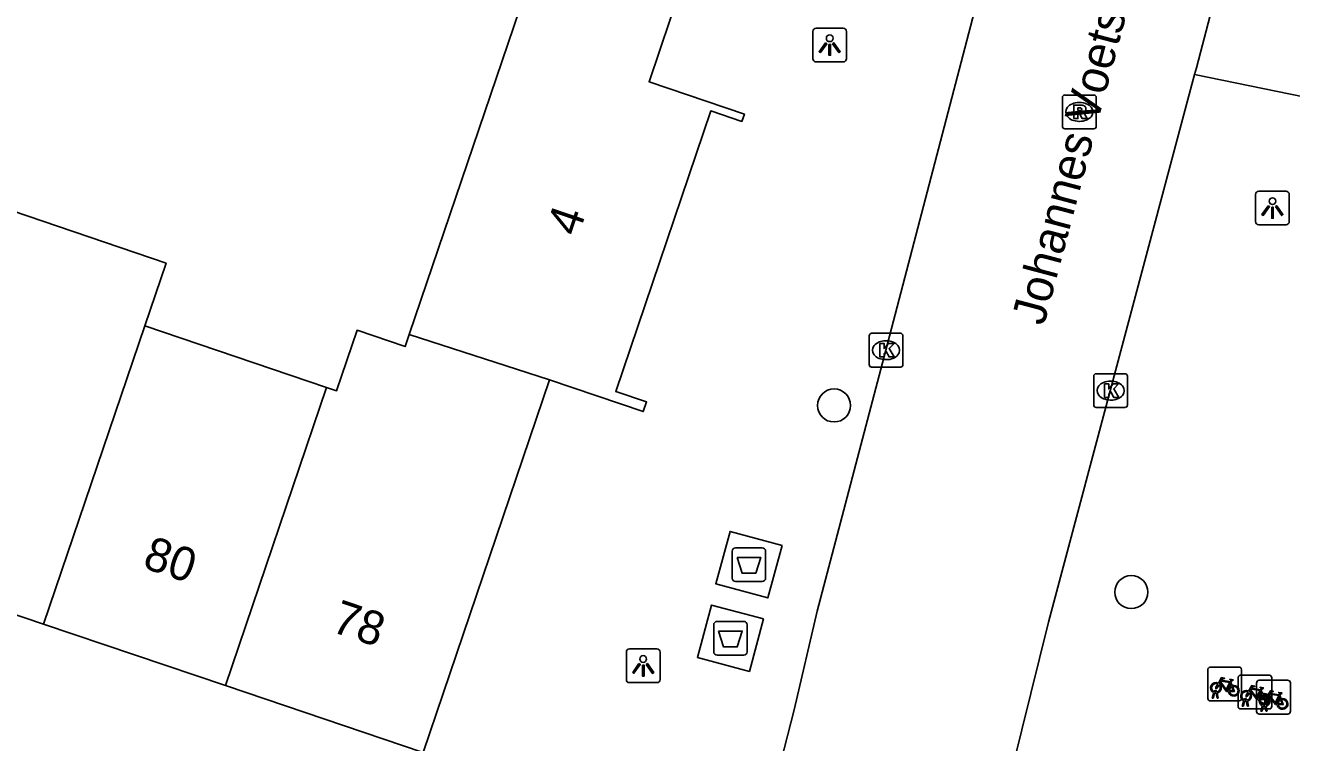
# Model space of a CAD drawing. Extents: x 158087 to 159494, y 382905 to 383981.
# Drawn here: x 158706.56 to 158744.04, y 383348.72 to 383369.96 of the extents above; entities that cross this region are included whole.
import ezdxf

# ---------------------------------------------------------------- set-up
doc = ezdxf.new("R2010")
doc.units = 0
for name, color, linetype in [('IMGEO_Afval_apart_plaats', 7, 'Continuous'), ('IMGEO_Boom', 7, 'Continuous'), ('IMGEO_Fietsenrek', 7, 'Continuous'), ('IMGEO_Kolk', 7, 'Continuous'), ('IMGEO_Lichtpunt', 7, 'Continuous'), ('IMGEO_Openbare_ruimte_label', 7, 'Continuous'), ('IMGEO_Pand', 7, 'Continuous'), ('IMGEO_Pand_nummerreeks', 7, 'Continuous'), ('IMGEO_Rijbaan_lokaal_open', 7, 'Continuous'), ('IMGEO_Rioolput', 7, 'Continuous'), ('IMGEO_Voetpad_gesloten', 7, 'Continuous'), ('IMGEO_Voetpad_open', 7, 'Continuous')]:
    doc.layers.add(name, color=color, linetype=linetype)

msp = doc.modelspace()

# ---------------------------------------------------------------- linework, layer by layer
at = {"layer": 'IMGEO_Afval_apart_plaats'}
for p, q in [((158727.476, 383353.588), (158727.476, 383354.388)), ((158727.476, 383354.388), (158727.476, 383353.588)), ((158727.576, 383354.488), (158728.366, 383354.488)), ((158728.366, 383354.488), (158727.576, 383354.488)), ((158728.466, 383354.388), (158728.466, 383353.588)), ((158728.466, 383353.588), (158728.466, 383354.388)), ((158728.366, 383353.488), (158727.576, 383353.488)), ((158727.576, 383353.488), (158728.366, 383353.488)), ((158727.029, 383352.308), (158727.819, 383352.308)), ((158727.819, 383352.308), (158727.029, 383352.308)), ((158726.929, 383351.408), (158726.929, 383352.208)), ((158726.929, 383352.208), (158726.929, 383351.408)), ((158727.919, 383352.208), (158727.919, 383351.408)), ((158727.919, 383351.408), (158727.919, 383352.208)), ((158727.819, 383351.308), (158727.029, 383351.308)), ((158727.029, 383351.308), (158727.819, 383351.308))]:
    msp.add_line(p, q, dxfattribs=at)
for points in [[(158727.619, 383354.202), (158728.323, 383354.202), (158728.174, 383353.732), (158727.768, 383353.732), (158727.619, 383354.202)], [(158727.072, 383352.022), (158727.776, 383352.022), (158727.627, 383351.552), (158727.221, 383351.552), (158727.072, 383352.022)]]:
    msp.add_lwpolyline(points, dxfattribs=at)
for centre, start, end in [((158727.576, 383354.388), 90, 180), ((158727.576, 383354.388), 90, 180), ((158728.366, 383354.388), 0, 90), ((158728.366, 383354.388), 360, 90), ((158727.576, 383353.588), 180, 270), ((158727.576, 383353.588), 180, 270), ((158728.366, 383353.588), 270, 0), ((158728.366, 383353.588), 270, 0), ((158727.029, 383352.208), 90, 180), ((158727.029, 383352.208), 90, 180), ((158727.819, 383352.208), 0, 90), ((158727.819, 383352.208), 360, 90), ((158727.029, 383351.408), 180, 270), ((158727.029, 383351.408), 180, 270), ((158727.819, 383351.408), 270, 0), ((158727.819, 383351.408), 270, 0)]:
    msp.add_arc(centre, 0.1, start, end, dxfattribs=at)
at = {"layer": 'IMGEO_Boom'}
for centre in [(158730.492, 383358.701), (158739.289, 383353.175)]:
    msp.add_circle(centre, 0.489, dxfattribs=at)
at = {"layer": 'IMGEO_Fietsenrek'}
for p, q in [((158741.552, 383350.028), (158741.552, 383350.869)), ((158741.552, 383350.869), (158741.552, 383350.028)), ((158741.627, 383350.953), (158742.468, 383350.953)), ((158742.468, 383350.953), (158741.627, 383350.953)), ((158742.552, 383350.878), (158742.552, 383350.037)), ((158742.552, 383350.037), (158742.552, 383350.878)), ((158742.239, 383350.502), (158742.275, 383350.407)), ((158742.447, 383349.79), (158742.447, 383350.631)), ((158742.447, 383350.631), (158742.447, 383349.79)), ((158742.522, 383350.715), (158743.363, 383350.715)), ((158743.363, 383350.715), (158742.522, 383350.715)), ((158742.998, 383349.639), (158742.998, 383350.48)), ((158742.998, 383350.48), (158742.998, 383349.639)), ((158743.073, 383350.564), (158743.914, 383350.564)), ((158743.914, 383350.564), (158743.073, 383350.564)), ((158743.447, 383350.64), (158743.447, 383349.799)), ((158743.447, 383349.799), (158743.447, 383350.64)), ((158743.998, 383350.489), (158743.998, 383349.648)), ((158743.998, 383349.648), (158743.998, 383350.489)), ((158741.679, 383350.037), (158741.718, 383350.197)), ((158741.713, 383350.037), (158741.679, 383350.037)), ((158741.748, 383350.185), (158741.713, 383350.037)), ((158741.79, 383350.209), (158741.789, 383350.213)), ((158741.831, 383350.037), (158741.797, 383350.179)), ((158741.821, 383350.22), (158741.822, 383350.213)), ((158741.829, 383350.183), (158741.864, 383350.037)), ((158741.864, 383350.037), (158741.831, 383350.037)), ((158743.134, 383350.264), (158743.17, 383350.169)), ((158743.685, 383350.113), (158743.721, 383350.018)), ((158742.477, 383349.953), (158741.636, 383349.953)), ((158741.636, 383349.953), (158742.477, 383349.953)), ((158743.372, 383349.715), (158742.531, 383349.715)), ((158742.531, 383349.715), (158743.372, 383349.715)), ((158742.574, 383349.799), (158742.613, 383349.959)), ((158742.608, 383349.799), (158742.574, 383349.799)), ((158742.643, 383349.947), (158742.608, 383349.799)), ((158742.685, 383349.971), (158742.684, 383349.975)), ((158742.726, 383349.799), (158742.692, 383349.941)), ((158742.716, 383349.982), (158742.717, 383349.975)), ((158742.724, 383349.945), (158742.759, 383349.799)), ((158742.759, 383349.799), (158742.726, 383349.799)), ((158743.125, 383349.648), (158743.164, 383349.808)), ((158743.159, 383349.648), (158743.125, 383349.648)), ((158743.194, 383349.796), (158743.159, 383349.648)), ((158743.236, 383349.82), (158743.235, 383349.824)), ((158743.277, 383349.648), (158743.243, 383349.79)), ((158743.267, 383349.831), (158743.268, 383349.824)), ((158743.275, 383349.794), (158743.31, 383349.648)), ((158743.31, 383349.648), (158743.277, 383349.648)), ((158743.923, 383349.564), (158743.082, 383349.564)), ((158743.082, 383349.564), (158743.923, 383349.564))]:
    msp.add_line(p, q, dxfattribs=at)
for points in [[(158741.886, 383350.427), (158741.834, 383350.337), (158741.794, 383350.312), (158741.795, 383350.359), (158741.85, 383350.453)], [(158741.865, 383350.479), (158741.96, 383350.643), (158742.046, 383350.629), (158742.048, 383350.62), (158741.992, 383350.609), (158741.965, 383350.564), (158742.221, 383350.523)], [(158742.161, 383350.235), (158742.111, 383350.235), (158741.92, 383350.486), (158741.901, 383350.454)], [(158742.208, 383350.498), (158741.951, 383350.539), (158741.934, 383350.51), (158742.101, 383350.29), (158742.208, 383350.498)], [(158742.256, 383350.4), (158742.226, 383350.477), (158742.117, 383350.259), (158742.16, 383350.259)], [(158742.19, 383350.259), (158742.31, 383350.258), (158742.266, 383350.372)], [(158742.286, 383350.379), (158742.341, 383350.234), (158742.191, 383350.234)], [(158742.221, 383350.523), (158742.246, 383350.572), (158742.24, 383350.576), (158742.217, 383350.58), (158742.205, 383350.587), (158742.204, 383350.59), (158742.206, 383350.595), (158742.301, 383350.58), (158742.303, 383350.57), (158742.293, 383350.557), (158742.281, 383350.551), (158742.267, 383350.557), (158742.239, 383350.502)], [(158742.76, 383350.241), (158742.855, 383350.405), (158742.941, 383350.391), (158742.943, 383350.382), (158742.887, 383350.371), (158742.86, 383350.326), (158743.116, 383350.285)], [(158742.781, 383350.189), (158742.729, 383350.099), (158742.689, 383350.074), (158742.69, 383350.121), (158742.745, 383350.215)], [(158743.056, 383349.997), (158743.006, 383349.997), (158742.815, 383350.248), (158742.796, 383350.216)], [(158743.103, 383350.26), (158742.846, 383350.301), (158742.829, 383350.272), (158742.996, 383350.052), (158743.103, 383350.26)], [(158743.151, 383350.162), (158743.121, 383350.239), (158743.012, 383350.021), (158743.055, 383350.021)], [(158743.085, 383350.021), (158743.205, 383350.02), (158743.161, 383350.134)], [(158743.181, 383350.141), (158743.236, 383349.996), (158743.086, 383349.996)], [(158743.116, 383350.285), (158743.141, 383350.334), (158743.135, 383350.338), (158743.112, 383350.342), (158743.1, 383350.349), (158743.099, 383350.352), (158743.101, 383350.357), (158743.196, 383350.342), (158743.198, 383350.332), (158743.188, 383350.319), (158743.176, 383350.313), (158743.162, 383350.319), (158743.134, 383350.264)], [(158743.332, 383350.038), (158743.28, 383349.948), (158743.24, 383349.923), (158743.241, 383349.97), (158743.296, 383350.064)], [(158743.311, 383350.09), (158743.406, 383350.254), (158743.492, 383350.24), (158743.494, 383350.231), (158743.438, 383350.22), (158743.411, 383350.175), (158743.667, 383350.134)], [(158743.607, 383349.846), (158743.557, 383349.846), (158743.366, 383350.097), (158743.347, 383350.065)], [(158743.654, 383350.109), (158743.397, 383350.15), (158743.38, 383350.121), (158743.547, 383349.901), (158743.654, 383350.109)], [(158743.702, 383350.011), (158743.672, 383350.088), (158743.563, 383349.87), (158743.606, 383349.87)], [(158743.667, 383350.134), (158743.692, 383350.183), (158743.686, 383350.187), (158743.663, 383350.191), (158743.651, 383350.198), (158743.65, 383350.201), (158743.652, 383350.206), (158743.747, 383350.191), (158743.749, 383350.181), (158743.739, 383350.168), (158743.727, 383350.162), (158743.713, 383350.168), (158743.685, 383350.113)], [(158743.636, 383349.87), (158743.756, 383349.869), (158743.712, 383349.983)], [(158743.732, 383349.99), (158743.787, 383349.845), (158743.637, 383349.845)]]:
    msp.add_lwpolyline(points, dxfattribs=at)
for centre, radius, start, end in [((158741.63, 383350.875), 0.0779, 92.4484, 184.2845), ((158741.63, 383350.875), 0.0779, 92.4484, 184.2845), ((158742.474, 383350.875), 0.0779, 2.4484, 94.2845), ((158742.474, 383350.875), 0.0779, 2.4484, 94.2845), ((158741.792, 383350.338), 0.159, 62.6766, 242.1369), ((158741.792, 383350.338), 0.129, 63.3192, 238.903), ((158741.792, 383350.338), 0.129, 283.6043, 43.4302), ((158741.792, 383350.338), 0.159, 283.5766, 46.6042), ((158742.319, 383350.254), 0.159, 113.3408, 178.3217), ((158742.319, 383350.254), 0.159, 187.0065, 105.7708), ((158742.319, 383350.254), 0.129, 113.923, 177.9556), ((158742.319, 383350.254), 0.129, 188.6715, 104.5883), ((158742.525, 383350.637), 0.0779, 92.4484, 184.2845), ((158742.525, 383350.637), 0.0779, 92.4484, 184.2845), ((158743.076, 383350.486), 0.0779, 92.4484, 184.2845), ((158743.076, 383350.486), 0.0779, 92.4484, 184.2845), ((158743.369, 383350.637), 0.0779, 2.4484, 94.2845), ((158743.369, 383350.637), 0.0779, 2.4484, 94.2845), ((158743.92, 383350.486), 0.0779, 2.4484, 94.2845), ((158743.92, 383350.486), 0.0779, 2.4484, 94.2845), ((158741.63, 383350.031), 0.0779, 182.4484, 274.2845), ((158741.63, 383350.031), 0.0779, 182.4484, 274.2845), ((158741.772, 383350.209), 0.0499, 12.8025, 158.6934), ((158741.792, 383350.338), 0.159, 253.9967, 271.7867), ((158741.772, 383350.209), 0.0174, 12.8025, 163.4502), ((158741.792, 383350.338), 0.129, 253.415, 269.0204), ((158742.474, 383350.031), 0.0779, 272.4484, 4.2845), ((158742.474, 383350.031), 0.0779, 272.4484, 4.2845), ((158742.687, 383350.1), 0.159, 62.6766, 242.1369), ((158742.687, 383350.1), 0.129, 63.3192, 238.903), ((158742.667, 383349.971), 0.0499, 12.8025, 158.6934), ((158742.687, 383350.1), 0.129, 283.6043, 43.4302), ((158742.687, 383350.1), 0.159, 283.5766, 46.6042), ((158743.214, 383350.016), 0.159, 113.3408, 178.3217), ((158743.214, 383350.016), 0.159, 187.0065, 105.7708), ((158743.238, 383349.949), 0.159, 62.6766, 242.1369), ((158743.214, 383350.016), 0.129, 113.923, 177.9556), ((158743.214, 383350.016), 0.129, 188.6715, 104.5883), ((158743.238, 383349.949), 0.129, 63.3192, 238.903), ((158743.238, 383349.949), 0.129, 283.6043, 43.4302), ((158743.238, 383349.949), 0.159, 283.5766, 46.6042), ((158743.765, 383349.865), 0.159, 113.3408, 178.3217), ((158743.765, 383349.865), 0.159, 187.0065, 105.7708), ((158743.765, 383349.865), 0.129, 188.6715, 104.5883), ((158742.525, 383349.793), 0.0779, 182.4484, 274.2845), ((158742.525, 383349.793), 0.0779, 182.4484, 274.2845), ((158742.687, 383350.1), 0.159, 253.9967, 271.7867), ((158742.667, 383349.971), 0.0174, 12.8025, 163.4502), ((158742.687, 383350.1), 0.129, 253.415, 269.0204), ((158743.076, 383349.642), 0.0779, 182.4484, 274.2845), ((158743.076, 383349.642), 0.0779, 182.4484, 274.2845), ((158743.218, 383349.82), 0.0499, 12.8025, 158.6934), ((158743.238, 383349.949), 0.159, 253.9967, 271.7867), ((158743.218, 383349.82), 0.0174, 12.8025, 163.4502), ((158743.238, 383349.949), 0.129, 253.415, 269.0204), ((158743.369, 383349.793), 0.0779, 272.4484, 4.2845), ((158743.369, 383349.793), 0.0779, 272.4484, 4.2845), ((158743.765, 383349.865), 0.129, 113.923, 177.9556), ((158743.92, 383349.642), 0.0779, 272.4484, 4.2845), ((158743.92, 383349.642), 0.0779, 272.4484, 4.2845)]:
    msp.add_arc(centre, radius, start, end, dxfattribs=at)
at = {"layer": 'IMGEO_Kolk'}
for p, q in [((158731.529, 383359.911), (158731.529, 383360.763)), ((158731.604, 383360.837), (158732.456, 383360.837)), ((158732.017, 383360.617), (158732.042, 383360.617)), ((158732.53, 383360.763), (158732.53, 383359.911)), ((158732.456, 383359.837), (158731.604, 383359.837)), ((158732.04, 383360.057), (158732.015, 383360.057)), ((158738.175, 383358.714), (158738.175, 383359.566)), ((158738.25, 383359.64), (158739.102, 383359.64)), ((158738.663, 383359.42), (158738.688, 383359.42)), ((158739.176, 383359.566), (158739.176, 383358.714)), ((158739.102, 383358.64), (158738.25, 383358.64)), ((158738.686, 383358.86), (158738.661, 383358.86))]:
    msp.add_line(p, q, dxfattribs=at)
for points in [[(158731.529, 383359.911), (158731.529, 383360.763)], [(158731.604, 383360.837), (158732.456, 383360.837)], [(158731.85, 383360.537), (158731.973, 383360.537), (158731.973, 383360.386), (158732.103, 383360.537), (158732.267, 383360.537), (158732.121, 383360.386), (158732.274, 383360.137), (158732.122, 383360.137), (158732.037, 383360.301), (158731.973, 383360.234), (158731.973, 383360.137), (158731.85, 383360.137), (158731.85, 383360.537)], [(158732.53, 383360.763), (158732.53, 383359.911)], [(158732.456, 383359.837), (158731.604, 383359.837)], [(158738.175, 383358.714), (158738.175, 383359.566)], [(158738.25, 383359.64), (158739.102, 383359.64)], [(158739.176, 383359.566), (158739.176, 383358.714)], [(158738.496, 383359.34), (158738.619, 383359.34), (158738.619, 383359.189), (158738.749, 383359.34), (158738.913, 383359.34), (158738.767, 383359.189), (158738.92, 383358.94), (158738.768, 383358.94), (158738.683, 383359.104), (158738.619, 383359.037), (158738.619, 383358.94), (158738.496, 383358.94), (158738.496, 383359.34)], [(158739.102, 383358.64), (158738.25, 383358.64)]]:
    msp.add_lwpolyline(points, dxfattribs=at)
for centre, start, end in [((158731.606, 383360.761), 91.552, 178.448), ((158731.606, 383360.761), 91.552, 178.448), ((158732.454, 383360.761), 1.552, 88.448), ((158732.454, 383360.761), 1.552, 88.448), ((158731.606, 383359.913), 181.552, 268.448), ((158731.606, 383359.913), 181.552, 268.448), ((158732.454, 383359.913), 271.552, 358.448), ((158732.454, 383359.913), 271.552, 358.448), ((158738.252, 383359.564), 91.552, 178.448), ((158738.252, 383359.564), 91.552, 178.448), ((158739.1, 383359.564), 1.552, 88.448), ((158739.1, 383359.564), 1.552, 88.448), ((158738.252, 383358.716), 181.552, 268.448), ((158738.252, 383358.716), 181.552, 268.448), ((158739.1, 383358.716), 271.552, 358.448), ((158739.1, 383358.716), 271.552, 358.448)]:
    msp.add_arc(centre, 0.0765, start, end, dxfattribs=at)
for centre, major_axis, ratio, start_param, end_param in [((158732.016, 383360.337), (-0.387, 0.002), 0.722429, 4.712389, 7.853982), ((158732.041, 383360.337), (-0.39, 0.002), 0.717154, 1.570796, 4.712389), ((158738.662, 383359.14), (-0.387, 0.002), 0.722429, 4.712389, 7.853982), ((158738.687, 383359.14), (-0.39, 0.002), 0.717154, 1.570796, 4.712389)]:
    msp.add_ellipse(centre, major_axis=major_axis, ratio=ratio, start_param=start_param, end_param=end_param, dxfattribs=at)
at = {"layer": 'IMGEO_Lichtpunt'}
for p, q in [((158730.765, 383369.869), (158729.957, 383369.869)), ((158730.765, 383369.869), (158729.957, 383369.869)), ((158729.863, 383369.774), (158729.863, 383368.967)), ((158729.863, 383369.774), (158729.863, 383368.967)), ((158730.859, 383368.967), (158730.859, 383369.774)), ((158730.859, 383368.967), (158730.859, 383369.774)), ((158729.957, 383368.873), (158730.765, 383368.873)), ((158729.957, 383368.873), (158730.765, 383368.873)), ((158743.869, 383365.047), (158743.061, 383365.047)), ((158743.869, 383365.047), (158743.061, 383365.047)), ((158742.967, 383364.952), (158742.967, 383364.145)), ((158742.967, 383364.952), (158742.967, 383364.145)), ((158743.963, 383364.145), (158743.963, 383364.952)), ((158743.963, 383364.145), (158743.963, 383364.952)), ((158743.061, 383364.051), (158743.869, 383364.051)), ((158743.061, 383364.051), (158743.869, 383364.051)), ((158724.344, 383351.396), (158724.344, 383350.589)), ((158724.344, 383351.396), (158724.344, 383350.589)), ((158725.246, 383351.491), (158724.438, 383351.491)), ((158725.246, 383351.491), (158724.438, 383351.491)), ((158725.34, 383350.589), (158725.34, 383351.396)), ((158725.34, 383350.589), (158725.34, 383351.396)), ((158724.438, 383350.495), (158725.246, 383350.495)), ((158724.438, 383350.495), (158725.246, 383350.495))]:
    msp.add_line(p, q, dxfattribs=at)
for points in [[(158730.237, 383369.438), (158730.276, 383369.41), (158730.088, 383369.148), (158730.05, 383369.175), (158730.237, 383369.438)], [(158730.339, 383369.39), (158730.386, 383369.39), (158730.386, 383369.068), (158730.339, 383369.068), (158730.339, 383369.39)], [(158730.449, 383369.41), (158730.487, 383369.437), (158730.674, 383369.175), (158730.635, 383369.147), (158730.449, 383369.41)], [(158743.341, 383364.616), (158743.38, 383364.588), (158743.192, 383364.326), (158743.154, 383364.353), (158743.341, 383364.616)], [(158743.553, 383364.588), (158743.591, 383364.615), (158743.778, 383364.353), (158743.739, 383364.325), (158743.553, 383364.588)], [(158743.443, 383364.568), (158743.49, 383364.568), (158743.49, 383364.246), (158743.443, 383364.246), (158743.443, 383364.568)], [(158724.718, 383351.06), (158724.757, 383351.032), (158724.569, 383350.77), (158724.531, 383350.797), (158724.718, 383351.06)], [(158724.82, 383351.012), (158724.867, 383351.012), (158724.867, 383350.69), (158724.82, 383350.69), (158724.82, 383351.012)], [(158724.93, 383351.032), (158724.968, 383351.059), (158725.155, 383350.797), (158725.116, 383350.769), (158724.93, 383351.032)]]:
    msp.add_lwpolyline(points, dxfattribs=at)
for centre in [(158730.362, 383369.572), (158743.466, 383364.75), (158724.843, 383351.194)]:
    msp.add_circle(centre, 0.0994, dxfattribs=at)
for centre, start, end in [((158729.957, 383369.774), 90, 180), ((158729.957, 383369.774), 90, 180), ((158730.765, 383369.774), 0, 90), ((158730.765, 383369.774), 0, 90), ((158729.957, 383368.967), 180, 270), ((158729.957, 383368.967), 180, 270), ((158730.765, 383368.967), 270, 0), ((158730.765, 383368.967), 270, 360), ((158743.061, 383364.952), 90, 180), ((158743.061, 383364.952), 90, 180), ((158743.869, 383364.952), 0, 90), ((158743.869, 383364.952), 0, 90), ((158743.061, 383364.145), 180, 270), ((158743.061, 383364.145), 180, 270), ((158743.869, 383364.145), 270, 0), ((158743.869, 383364.145), 270, 360), ((158724.438, 383351.396), 90, 180), ((158724.438, 383351.396), 90, 180), ((158725.246, 383351.396), 0, 90), ((158725.246, 383351.396), 0, 90), ((158724.438, 383350.589), 180, 270), ((158724.438, 383350.589), 180, 270), ((158725.246, 383350.589), 270, 0), ((158725.246, 383350.589), 270, 360)]:
    msp.add_arc(centre, 0.0946, start, end, dxfattribs=at)
at = {"layer": 'IMGEO_Pand'}
for points in [[(158717.918, 383360.804), (158721.868, 383372.461)], [(158725.961, 383371.075), (158725.016, 383368.286), (158727.838, 383367.33), (158727.764, 383367.111), (158726.843, 383367.423), (158724.029, 383359.115), (158724.942, 383358.806), (158724.846, 383358.521), (158722.072, 383359.46)], [(158710.092, 383361.061), (158710.721, 383362.914), (158705.237, 383364.775), (158706.101, 383367.339), (158702.856, 383368.433)], [(158700.316, 383360.913), (158703.529, 383359.825), (158701.588, 383354.095), (158707.098, 383352.228)], [(158707.098, 383352.228), (158710.092, 383361.061)], [(158710.092, 383361.061), (158715.469, 383359.237)], [(158715.469, 383359.237), (158715.767, 383359.136), (158716.374, 383360.928), (158717.797, 383360.446), (158717.918, 383360.804)], [(158722.072, 383359.46), (158717.918, 383360.804)], [(158722.072, 383359.46), (158718.333, 383348.422)], [(158715.469, 383359.237), (158712.477, 383350.406)], [(158712.477, 383350.406), (158707.098, 383352.228)], [(158718.333, 383348.422), (158712.477, 383350.406)]]:
    msp.add_lwpolyline(points, dxfattribs=at)
at = {"layer": 'IMGEO_Rijbaan_lokaal_open'}
for points in [[(158728.618, 383346.995), (158729.308, 383349.691), (158729.989, 383352.609), (158732.025, 383360.337), (158736.211, 383376.343), (158739.158, 383387.467), (158740.234, 383391.599), (158740.293, 383391.824)], [(158741.16, 383368.496), (158741.215, 383368.702), (158742.082, 383372.031)], [(158741.16, 383368.496), (158736.834, 383352.288), (158735.525, 383346.987), (158734.358, 383342.521)]]:
    msp.add_lwpolyline(points, dxfattribs=at)
at = {"layer": 'IMGEO_Rioolput'}
for p, q in [((158737.249, 383366.967), (158737.249, 383367.819)), ((158737.324, 383367.893), (158738.176, 383367.893)), ((158737.737, 383367.673), (158737.762, 383367.673)), ((158738.25, 383367.819), (158738.25, 383366.967)), ((158738.176, 383366.893), (158737.324, 383366.893)), ((158737.76, 383367.113), (158737.735, 383367.113))]:
    msp.add_line(p, q, dxfattribs=at)
for points in [[(158737.249, 383366.967), (158737.249, 383367.819)], [(158737.324, 383367.893), (158738.176, 383367.893)], [(158738.25, 383367.819), (158738.25, 383366.967)], [(158737.838, 383367.591), (158737.586, 383367.593), (158737.586, 383367.193)], [(158737.586, 383367.193), (158737.71, 383367.193), (158737.71, 383367.355), (158737.721, 383367.355)], [(158737.764, 383367.512), (158737.71, 383367.512), (158737.71, 383367.431)], [(158737.71, 383367.431), (158737.762, 383367.431)], [(158737.768, 383367.326), (158737.839, 383367.193), (158737.979, 383367.193), (158737.914, 383367.319)], [(158738.176, 383366.893), (158737.324, 383366.893)]]:
    msp.add_lwpolyline(points, dxfattribs=at)
for centre, radius, start, end in [((158737.326, 383367.817), 0.0765, 91.552, 178.448), ((158737.326, 383367.817), 0.0765, 91.552, 178.448), ((158738.174, 383367.817), 0.0765, 1.552, 88.448), ((158738.174, 383367.817), 0.0765, 1.552, 88.448), ((158737.72, 383367.302), 0.0533, 26.0293, 88.6989), ((158737.746, 383367.62), 0.19, 274.7715, 282.9687), ((158737.77, 383367.416), 0.0964, 77.0061, 93.1865), ((158737.784, 383367.473), 0.0378, 276.6634, 79.6772), ((158737.837, 383367.481), 0.109, 350.3612, 89.416), ((158737.835, 383367.481), 0.112, 277.5842, 350.9817), ((158737.819, 383367.266), 0.108, 29.5134, 73.7905), ((158737.326, 383366.969), 0.0765, 181.552, 268.448), ((158737.326, 383366.969), 0.0765, 181.552, 268.448), ((158738.174, 383366.969), 0.0765, 271.552, 358.448), ((158738.174, 383366.969), 0.0765, 271.552, 358.448)]:
    msp.add_arc(centre, radius, start, end, dxfattribs=at)
for centre, major_axis, ratio, start_param, end_param in [((158737.736, 383367.393), (-0.387, 0.002), 0.722429, 4.712389, 7.853982), ((158737.761, 383367.393), (-0.39, 0.002), 0.717154, 1.570796, 4.712389)]:
    msp.add_ellipse(centre, major_axis=major_axis, ratio=ratio, start_param=start_param, end_param=end_param, dxfattribs=at)
at = {"layer": 'IMGEO_Voetpad_gesloten'}
for points in [[(158728.952, 383354.554), (158728.53, 383353.003), (158726.99, 383353.422), (158727.412, 383354.973), (158728.952, 383354.554)], [(158728.401, 383352.379), (158727.985, 383350.825), (158726.447, 383351.237), (158726.863, 383352.791), (158728.401, 383352.379)]]:
    msp.add_lwpolyline(points, dxfattribs=at)
at = {"layer": 'IMGEO_Voetpad_open'}
msp.add_lwpolyline([(158750.063, 383366.673), (158741.16, 383368.496)], dxfattribs=at)

# ---------------------------------------------------------------- texts
at = {"layer": 'IMGEO_Openbare_ruimte_label'}
msp.add_text('Johannes Voetstraat', height=1, rotation=75.1719, dxfattribs=at).set_placement((158736.7, 383361.036))
at = {"layer": 'IMGEO_Pand_nummerreeks'}
for s, rotation, p in [('4', 71.2855, (158722.913, 383363.674)), ('80', 341.2843, (158709.99, 383353.909)), ('78', 341.2843, (158715.572, 383352.018))]:
    msp.add_text(s, height=1, rotation=rotation, dxfattribs=at).set_placement(p)

doc.saveas('drawing.dxf')
